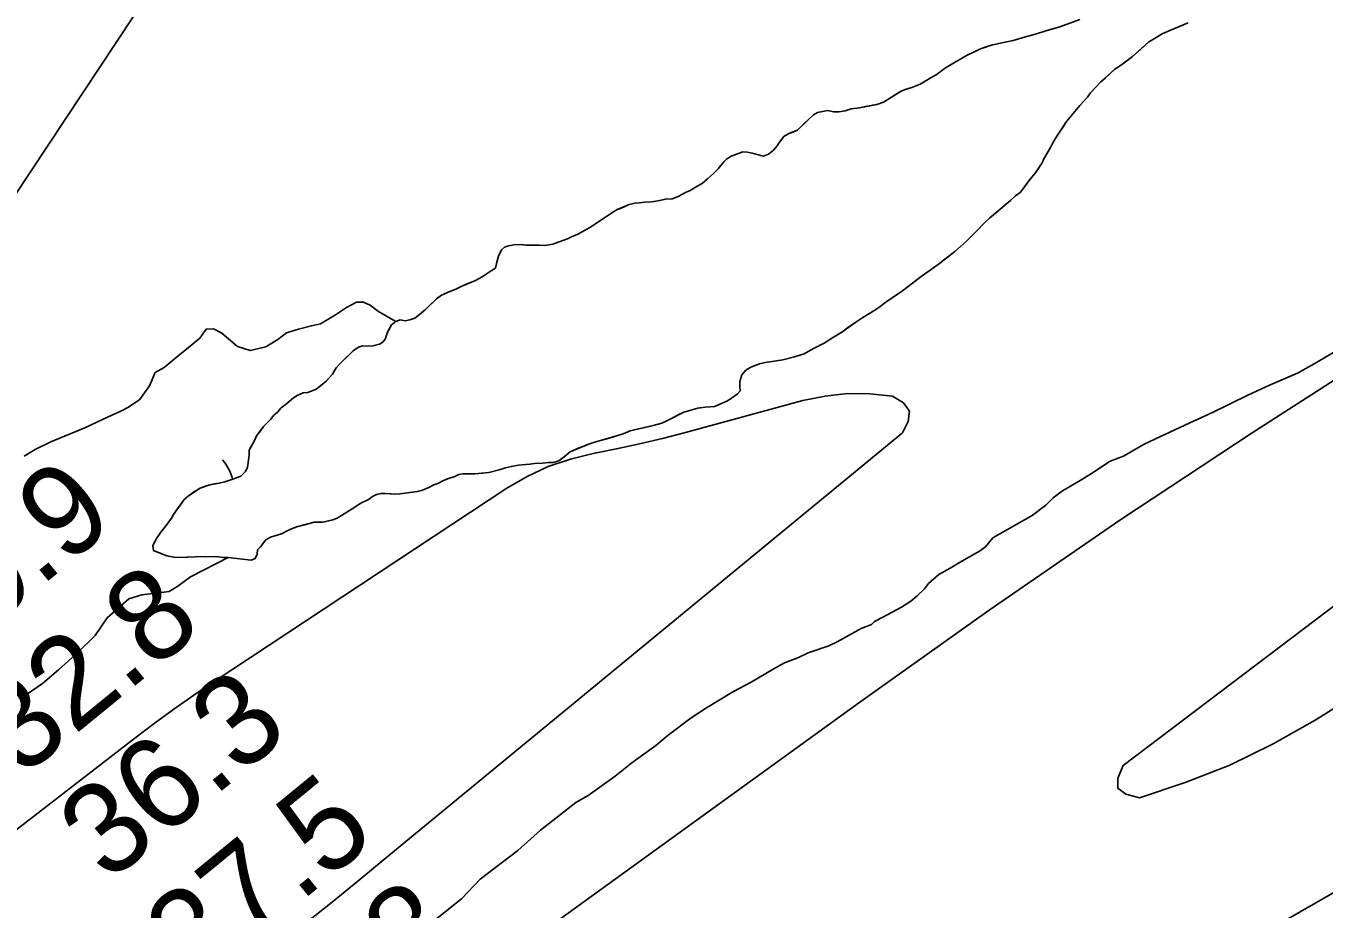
# Model space of a CAD drawing. Extents: x 3177185 to 3215018, y 812988 to 838321.
# Drawn here: x 3199081 to 3200034, y 826681 to 827330 of the extents above; entities that cross this region are included whole.
import ezdxf

# ---------------------------------------------------------------- set-up
doc = ezdxf.new("R2010")
doc.units = 0
for name, color, linetype in [('V-RIVR-RANG', 7, 'Continuous'), ('V-SITE-VEGE', 7, 'Continuous'), ('V-TOPO-MAJR', 7, 'Continuous'), ('V-TOPO-MINR', 7, 'Continuous'), ('V-TOPO-SHOR', 7, 'Continuous'), ('V-WETL-SWMP', 7, 'Continuous')]:
    doc.layers.add(name, color=color, linetype=linetype)

msp = doc.modelspace()

# ---------------------------------------------------------------- linework, layer by layer
at = {"layer": 'V-SITE-VEGE'}
for points in [[(3199854.72, 827334.86), (3199840.12, 827329.55), (3199828.96, 827326.5), (3199822.95, 827324.55), (3199814.94, 827322.32), (3199805.78, 827319.54), (3199802.35, 827318.71), (3199797.49, 827317.89), (3199794.35, 827317.06), (3199790.63, 827316.23), (3199781.76, 827313.44), (3199772.01, 827308.67), (3199763.12, 827303.6), (3199756.24, 827299.37), (3199749.35, 827294.28), (3199746.2, 827292.59), (3199737.59, 827287.52), (3199731.29, 827285), (3199726.43, 827283.61), (3199723.56, 827282.21), (3199716.39, 827277.98), (3199710.66, 827274.31)], [(3199810.92, 827207.88), (3199812.94, 827210.43), (3199817.26, 827216.4), (3199821.88, 827222.07), (3199824.18, 827225.19), (3199827.07, 827229.74), (3199828.24, 827232.58), (3199833.16, 827240.82), (3199834.6, 827243.96), (3199836.63, 827247.36), (3199838.94, 827250.77), (3199845.01, 827260.15), (3199854.8, 827271.77), (3199857.68, 827274.89), (3199860.27, 827278.01), (3199862.58, 827281.14), (3199870.07, 827289.07), (3199880.42, 827298.41), (3199884.72, 827301.23), (3199893.33, 827307.73), (3199905.41, 827318.49), (3199908.85, 827320.46), (3199915.16, 827324.41), (3199920.89, 827326.93), (3199934.35, 827332.54)], [(3199710.66, 827274.31), (3199705.79, 827272.64), (3199692.93, 827270.17), (3199686.92, 827269.36), (3199682.35, 827267.96), (3199678.06, 827267.14), (3199674.06, 827267.17), (3199669.5, 827268.06), (3199662.07, 827266.69), (3199659.2, 827265), (3199655.17, 827261.32), (3199647.41, 827253.67), (3199641.11, 827251.15), (3199637.38, 827248.9), (3199634.21, 827244.92), (3199632.47, 827242.08), (3199629.88, 827238.96), (3199626.15, 827236.14), (3199622.42, 827234.45), (3199614.16, 827236.8), (3199610.46, 827237.4), (3199607.32, 827237.71), (3199598.73, 827234.64), (3199595.57, 827232.66), (3199593.27, 827230.4), (3199589.24, 827225.29), (3199585.79, 827221.89), (3199581.47, 827217.93), (3199577.45, 827214.53), (3199574.3, 827212.84), (3199568.56, 827209.46), (3199565.7, 827208.05), (3199559.96, 827204.96), (3199555.38, 827203.28), (3199550.53, 827203.03), (3199545.09, 827201.65), (3199540.23, 827201.11), (3199535.38, 827200.87)], [(3199250.76, 826942.13), (3199251.07, 826945.27), (3199253.09, 826947.54), (3199257.12, 826952.65), (3199260.57, 826954.62), (3199263.71, 826955.74), (3199268.58, 826957.12), (3199273.17, 826959.66), (3199277.18, 826961.34), (3199280.61, 826962.46), (3199292.63, 826965.79), (3199299.19, 826965.74), (3199303.19, 826966.56), (3199306.34, 826967.4), (3199309.49, 826968.52), (3199321.82, 826976.13), (3199326.42, 826979.52), (3199332.44, 826982.33), (3199335.31, 826984.59), (3199338.45, 826985.99), (3199341.6, 826986.83), (3199344.74, 826986.8), (3199352.16, 826986.17), (3199355.59, 826986.43), (3199368.45, 826988.33), (3199372.17, 826989.16), (3199376.75, 826991.12), (3199380.48, 826993.09), (3199383.34, 826994.21), (3199387.07, 826996.18), (3199390.5, 826997.58), (3199395.94, 826999.25), (3199398.81, 827000.66), (3199401.95, 827001.2), (3199410.52, 827001.14), (3199416.13, 827001.72), (3199420.8, 827002.2), (3199428.52, 827004.14), (3199433.1, 827005.53), (3199437.39, 827006.64), (3199442.54, 827007.46), (3199450.82, 827008.25), (3199454.25, 827008.79), (3199460.25, 827009.03), (3199464.54, 827009.57), (3199467.96, 827009.55), (3199472.25, 827010.65), (3199477.71, 827014.9), (3199480.58, 827017.44), (3199494.04, 827023.05), (3199500.05, 827025), (3199503.77, 827025.83), (3199519.51, 827030.56), (3199524.66, 827032.8), (3199541.54, 827036.67), (3199547.83, 827038.33), (3199551.55, 827040.02), (3199554.42, 827041.71), (3199563.88, 827046.49), (3199574.18, 827049.55), (3199579.61, 827050.08), (3199586.46, 827050.6), (3199595.63, 827054.52), (3199598.78, 827056.5), (3199603.38, 827059.89), (3199605.39, 827062.16), (3199605.13, 827065.58), (3199605.16, 827069.01), (3199606.62, 827073.85), (3199609.51, 827077.25), (3199613.24, 827079.51), (3199619.54, 827082.03), (3199624.97, 827083.13), (3199628.97, 827083.67), (3199636.69, 827085.04), (3199645.27, 827087.26), (3199652.42, 827089.48), (3199655.29, 827091.18), (3199659.59, 827093.43), (3199667.04, 827097.08), (3199673.93, 827101.59), (3199679.95, 827105.26), (3199690.28, 827112.6), (3199695.45, 827115.99), (3199704.34, 827121.34), (3199707.21, 827123.32), (3199712.38, 827127.28), (3199716.97, 827130.38), (3199724.43, 827135.75), (3199738.22, 827146.2), (3199744.82, 827150.72), (3199751.71, 827155.81), (3199762.91, 827164.57), (3199767.22, 827168.25), (3199771.53, 827172.21), (3199778.73, 827179.29), (3199785.06, 827185.81), (3199788.79, 827189.21), (3199803.73, 827201.94), (3199807.47, 827205.34), (3199810.92, 827207.88)], [(3199535.38, 827200.87), (3199531.09, 827200.33), (3199527.95, 827200.07), (3199523.95, 827198.96), (3199514.49, 827195.03), (3199507.9, 827190.8), (3199494.98, 827182.05), (3199488.96, 827178.67), (3199486.09, 827177.27), (3199481.51, 827175.3), (3199478.65, 827173.9), (3199475.21, 827172.5), (3199467.77, 827169.99), (3199462.05, 827168.89), (3199457.77, 827169.21), (3199448.43, 827169.28), (3199444.07, 827169.6), (3199439.22, 827169.35), (3199435.22, 827168.81), (3199432.35, 827167.69), (3199430.05, 827165.71), (3199428.02, 827161.16), (3199425.67, 827152.32), (3199422.51, 827150.35), (3199415.91, 827145.83), (3199411.04, 827143.3), (3199401.01, 827139.1), (3199396.14, 827136.56), (3199392.13, 827135.17), (3199386.12, 827132.36), (3199382.39, 827129.82), (3199374.33, 827121.89), (3199370.02, 827118.21), (3199366.58, 827115.67), (3199362.85, 827114.27), (3199359.42, 827113.72), (3199355.72, 827114.33), (3199352.57, 827113.21), (3199349.41, 827110.66), (3199346.22, 827104.69), (3199345.05, 827100.7), (3199343.32, 827098.15), (3199340.45, 827096.46), (3199335.59, 827095.35), (3199331.59, 827095.1), (3199328.17, 827095.12), (3199325.02, 827094.29), (3199321.28, 827091.46), (3199318.7, 827089.2), (3199311.51, 827082.12), (3199308.63, 827079), (3199306.02, 827074.45), (3199301.42, 827069.35), (3199298.54, 827066.8), (3199293.95, 827063.41), (3199287.93, 827060.89), (3199284.51, 827060.63), (3199280.21, 827058.67), (3199277.34, 827056.97), (3199274.18, 827054.43), (3199271.31, 827051.88), (3199268.44, 827049.62), (3199265.56, 827046.5), (3199262.68, 827043.96), (3199260.66, 827041.4), (3199255.48, 827036.02), (3199250.29, 827029.21), (3199248.84, 827025.79), (3199244.79, 827018.69), (3199244.76, 827014.97), (3199243.55, 827006.13), (3199242.1, 827003.01), (3199238.65, 826999.61), (3199232.92, 826997.37), (3199226.91, 826995.41), (3199222.9, 826994.3), (3199216.04, 826993.21), (3199208.89, 826990.7), (3199200.28, 826985.06), (3199197.12, 826982.23), (3199189.33, 826971.44), (3199187.88, 826968.6), (3199183.84, 826963.2), (3199180.67, 826959.23), (3199177.78, 826955.26), (3199176.05, 826952.41), (3199174.02, 826948.43), (3199174.56, 826945.01), (3199179.97, 826942.68), (3199184.52, 826940.93), (3199189.65, 826940.03), (3199193.08, 826939.72), (3199205.36, 826940.2), (3199209.36, 826940.45), (3199212.78, 826940.14), (3199220.49, 826940.37), (3199225.91, 826939.76), (3199229.33, 826939.73), (3199246.45, 826937.88), (3199249.31, 826939), (3199250.76, 826942.13)], [(3199380.22, 826672.61), (3199400.81, 826689.12), (3199414.57, 826703.41), (3199442.01, 826724.41), (3199458.8, 826739.43), (3199484.72, 826759.68), (3199493.86, 826764.92), (3199513.68, 826779.16), (3199525.88, 826788.91), (3199543.41, 826801.65), (3199552.56, 826809.16), (3199569.33, 826821.91), (3199580.76, 826829.39), (3199600.56, 826841.36), (3199613.49, 826848.08), (3199629.48, 826857.8), (3199637.85, 826862.28), (3199647.73, 826865.99), (3199655.34, 826869.72), (3199670.54, 826874.91), (3199676.62, 826877.89), (3199694.13, 826887.6), (3199701.73, 826890.57), (3199704.02, 826892.83), (3199710.11, 826895.81), (3199723.81, 826903.28), (3199730.66, 826907.77), (3199735.24, 826911.52), (3199740.58, 826916.79), (3199743.65, 826920.55), (3199751.27, 826927.31), (3199759.65, 826931.79), (3199768.02, 826937.03), (3199780.96, 826944.5), (3199785.54, 826947.5), (3199790.89, 826954.27), (3199797.75, 826958.01), (3199819.82, 826970.71), (3199829.73, 826978.21), (3199835.08, 826983.48), (3199841.94, 826988.73), (3199854.88, 826996.2), (3199863.26, 827001.44), (3199876.97, 827010.42), (3199886.85, 827014.13), (3199902.08, 827023.11), (3199913.48, 827028.32), (3199935.54, 827038.75), (3199952.27, 827046.2), (3199978.13, 827058.88), (3199994.11, 827066.33), (3200014.64, 827075.26), (3200026.81, 827081.98), (3200043.56, 827091.7)]]:
    msp.add_lwpolyline(points, dxfattribs=at)
at = {"layer": 'V-TOPO-MAJR'}
for points in [[(3199690.19, 828138.61), (3199071.91, 827204.18)], [(3198866.24, 826579.39), (3199160.81, 826806.94), (3199175.11, 826817.72), (3199189.55, 826828.3), (3199204.23, 826838.55), (3199219.07, 826848.58), (3199434.14, 826990.59), (3199449.06, 826999.19), (3199464.49, 827006.53), (3199480.68, 827011.96), (3199497.39, 827016.12), (3199514.45, 827019.51), (3199531.45, 827023.17), (3199548.35, 827027.25), (3199565.19, 827031.6), (3199651.34, 827055), (3199667.7, 827058.32), (3199684.14, 827060.23), (3199700.68, 827060), (3199717.3, 827058.36), (3199725.2, 827053.25), (3199729.62, 827047.21), (3199728.83, 827039.76), (3199724.56, 827031.38), (3199343.31, 826717.37), (3199324.65, 826702.1), (3199305.93, 826686.91), (3199287.11, 826671.85)]]:
    msp.add_lwpolyline(points, dxfattribs=at)
at = {"layer": 'V-TOPO-MINR'}
for points in [[(3200600.94, 827428.7), (3200330.14, 827252.95), (3200303.34, 827235.64), (3200276.48, 827218.41), (3200249.56, 827201.3), (3200222.58, 827184.27), (3200079.26, 827094.26), (3199981.24, 827031.32), (3199884.08, 826967.11), (3199788.21, 826900.97), (3199693.2, 826833.56), (3199410.08, 826628.41), (3199392.67, 826615.52), (3199375.43, 826602.39), (3199358.48, 826588.91), (3199341.7, 826575.2), (3198741.69, 826151.96)], [(3200310.46, 827107.94), (3199886.68, 826786.99), (3199882.75, 826777.65), (3199882.75, 826770.26), (3199888.64, 826765.8), (3199898.46, 826763.3), (3199932.12, 826774.35), (3199964.97, 826787.23), (3199996.6, 826802.87), (3200027.42, 826820.34), (3200322.39, 827004.62)], [(3200427.02, 826915.06), (3199574.45, 826425.65), (3199557.07, 826414.19), (3199539.8, 826402.58), (3199522.66, 826390.76), (3199505.63, 826378.8), (3199495.83, 826371.83), (3199483.7, 826363.35), (3199471.46, 826355.02), (3199459.08, 826346.9), (3199446.61, 826338.92), (3199433.91, 826331.34), (3199421.02, 826324.12), (3199407.82, 826317.47), (3199394.43, 826311.2), (3198783.26, 825845.55)]]:
    msp.add_lwpolyline(points, dxfattribs=at)
at = {"layer": 'V-TOPO-SHOR'}
for points in [[(3199845.56, 827331.51), (3199840.12, 827329.55), (3199832.97, 827327.61), (3199828.96, 827326.5), (3199822.95, 827324.55), (3199814.94, 827322.32), (3199805.78, 827319.54), (3199802.35, 827318.71), (3199797.49, 827317.89), (3199794.35, 827317.06), (3199790.63, 827316.23), (3199786.05, 827314.84), (3199781.76, 827313.44), (3199778.32, 827311.76), (3199772.01, 827308.67), (3199763.12, 827303.6), (3199756.24, 827299.37), (3199749.35, 827294.28), (3199746.2, 827292.59), (3199737.59, 827287.52), (3199731.29, 827285), (3199726.43, 827283.61), (3199723.56, 827282.21), (3199720.7, 827280.51), (3199716.39, 827277.98), (3199710.66, 827274.31), (3199705.79, 827272.64), (3199702.65, 827272.09), (3199697.5, 827270.99), (3199692.93, 827270.17), (3199686.92, 827269.36), (3199682.35, 827267.96), (3199678.06, 827267.14), (3199674.06, 827267.17), (3199669.5, 827268.06), (3199662.07, 827266.69), (3199659.2, 827265), (3199655.17, 827261.32), (3199652.3, 827258.49), (3199647.41, 827253.67), (3199643.97, 827252.27), (3199641.11, 827251.15), (3199637.38, 827248.9), (3199634.21, 827244.92), (3199632.47, 827242.08), (3199629.88, 827238.96), (3199626.15, 827236.14), (3199622.42, 827234.45), (3199614.16, 827236.8), (3199610.46, 827237.4), (3199607.32, 827237.71), (3199598.73, 827234.64), (3199595.57, 827232.66), (3199593.27, 827230.4), (3199589.24, 827225.29), (3199585.79, 827221.89), (3199581.47, 827217.93), (3199577.45, 827214.53), (3199574.3, 827212.84), (3199568.56, 827209.46), (3199565.7, 827208.05), (3199559.96, 827204.96), (3199555.38, 827203.28), (3199550.53, 827203.03), (3199545.09, 827201.65), (3199540.23, 827201.11), (3199535.38, 827200.87), (3199531.09, 827200.33), (3199527.95, 827200.07), (3199523.95, 827198.96), (3199517.93, 827196.43), (3199514.49, 827195.03), (3199507.9, 827190.8), (3199502.16, 827186.85), (3199494.98, 827182.05), (3199488.96, 827178.67), (3199486.09, 827177.27), (3199481.51, 827175.3), (3199478.65, 827173.9), (3199475.21, 827172.5), (3199467.77, 827169.99), (3199462.05, 827168.89), (3199457.77, 827169.21)], [(3199704.34, 827121.34), (3199707.21, 827123.32), (3199712.38, 827127.28), (3199716.97, 827130.38), (3199724.43, 827135.75), (3199738.22, 827146.2), (3199744.82, 827150.72), (3199751.71, 827155.81), (3199754.58, 827158.07), (3199758.6, 827161.18), (3199762.91, 827164.57), (3199767.22, 827168.25), (3199771.53, 827172.21), (3199778.73, 827179.29), (3199785.06, 827185.81), (3199788.79, 827189.21), (3199791.38, 827191.47), (3199795.4, 827194.87), (3199799.71, 827198.55), (3199803.73, 827201.94), (3199807.47, 827205.34), (3199810.92, 827207.88), (3199812.94, 827210.43), (3199817.26, 827216.4), (3199821.88, 827222.07), (3199824.18, 827225.19), (3199827.07, 827229.74), (3199828.24, 827232.58), (3199833.16, 827240.82), (3199834.6, 827243.95), (3199836.63, 827247.36), (3199838.94, 827250.77), (3199842.41, 827256.17), (3199845.01, 827260.15), (3199854.8, 827271.77), (3199857.68, 827274.89), (3199860.27, 827278.01), (3199862.58, 827281.14), (3199865.75, 827284.54), (3199870.07, 827289.07), (3199873.23, 827291.9), (3199880.42, 827298.41), (3199884.72, 827301.23), (3199888.17, 827303.78), (3199893.33, 827307.73), (3199901.67, 827315.09), (3199905.41, 827318.49), (3199908.85, 827320.46), (3199915.16, 827324.41), (3199920.89, 827326.93), (3199934.35, 827332.54)], [(3199457.77, 827169.21), (3199452.06, 827169.25), (3199448.06, 827169.28), (3199444.07, 827169.6), (3199439.22, 827169.35), (3199435.22, 827168.81), (3199432.35, 827167.69), (3199430.05, 827165.71), (3199428.02, 827161.16), (3199426.55, 827155.74), (3199425.67, 827152.32), (3199422.51, 827150.35), (3199418.78, 827147.81), (3199415.91, 827145.83), (3199411.04, 827143.3), (3199404.45, 827140.5), (3199401.01, 827139.1), (3199396.14, 827136.56), (3199392.13, 827135.17), (3199386.12, 827132.36), (3199382.39, 827129.82), (3199376.63, 827124.15), (3199374.33, 827121.89), (3199370.02, 827118.21), (3199366.58, 827115.67), (3199362.85, 827114.27), (3199359.42, 827113.72), (3199355.72, 827114.32), (3199352.57, 827113.21)], [(3199246.45, 826937.88), (3199249.31, 826939), (3199250.76, 826942.13), (3199251.07, 826945.27), (3199253.09, 826947.54), (3199257.12, 826952.65), (3199260.56, 826954.62), (3199263.71, 826955.74), (3199268.58, 826957.12), (3199273.17, 826959.66), (3199277.18, 826961.34), (3199280.61, 826962.46), (3199285.76, 826963.84), (3199292.63, 826965.79), (3199295.77, 826965.77), (3199299.19, 826965.74), (3199303.19, 826966.56), (3199306.34, 826967.4), (3199309.49, 826968.52), (3199321.82, 826976.13), (3199326.42, 826979.52), (3199332.44, 826982.33), (3199335.31, 826984.59), (3199338.46, 826985.99), (3199341.6, 826986.83), (3199344.74, 826986.8), (3199349.02, 826986.48), (3199352.16, 826986.17), (3199355.59, 826986.43), (3199364.74, 826987.79), (3199368.45, 826988.33), (3199372.17, 826989.16), (3199376.75, 826991.12), (3199380.48, 826993.09), (3199383.34, 826994.21), (3199387.07, 826996.18), (3199390.5, 826997.58), (3199395.94, 826999.25), (3199398.81, 827000.66), (3199401.95, 827001.2), (3199405.09, 827001.18), (3199410.52, 827001.14), (3199420.8, 827002.2), (3199428.52, 827004.14), (3199433.1, 827005.53), (3199437.39, 827006.64), (3199442.54, 827007.46), (3199447.68, 827007.99), (3199450.82, 827008.25), (3199454.25, 827008.79), (3199460.25, 827009.03), (3199464.54, 827009.57), (3199467.96, 827009.55), (3199472.25, 827010.65), (3199474.83, 827012.63), (3199477.71, 827014.9), (3199480.58, 827017.44), (3199487.17, 827020.24), (3199490.61, 827021.65), (3199494.04, 827023.05), (3199500.05, 827025), (3199503.77, 827025.83), (3199509.21, 827027.5), (3199519.51, 827030.56), (3199524.66, 827032.8), (3199530.67, 827034.19), (3199534.39, 827035.01), (3199541.54, 827036.67), (3199547.83, 827038.33), (3199551.56, 827040.02), (3199554.42, 827041.71), (3199559.87, 827044.52), (3199563.88, 827046.49), (3199574.18, 827049.55), (3199579.61, 827050.08), (3199583.04, 827050.34), (3199586.46, 827050.6), (3199595.63, 827054.52), (3199598.78, 827056.5), (3199603.38, 827059.89), (3199605.39, 827062.16), (3199605.13, 827065.58), (3199605.16, 827069.01), (3199606.62, 827073.85), (3199609.51, 827077.25), (3199613.24, 827079.51), (3199619.54, 827082.03), (3199624.97, 827083.13), (3199628.97, 827083.67), (3199636.69, 827085.04), (3199645.27, 827087.26), (3199652.42, 827089.48), (3199655.29, 827091.18), (3199659.59, 827093.43), (3199667.04, 827097.08), (3199673.93, 827101.59), (3199679.95, 827105.26), (3199684.26, 827108.37), (3199690.28, 827112.6), (3199695.45, 827115.99), (3199704.34, 827121.34)], [(3199352.57, 827113.21), (3199349.41, 827110.66), (3199347.96, 827107.82), (3199346.22, 827104.69), (3199345.05, 827100.7), (3199343.32, 827098.15), (3199340.45, 827096.46), (3199335.59, 827095.35), (3199331.59, 827095.1), (3199328.17, 827095.12), (3199325.02, 827094.29), (3199321.28, 827091.46), (3199318.7, 827089.2), (3199316.11, 827086.65), (3199311.51, 827082.12), (3199308.63, 827079), (3199306.02, 827074.46), (3199301.42, 827069.35), (3199298.54, 827066.8), (3199293.95, 827063.41), (3199287.93, 827060.89), (3199284.51, 827060.63), (3199280.21, 827058.67)], [(3199280.21, 827058.67), (3199277.34, 827056.97), (3199274.18, 827054.43), (3199271.31, 827051.88), (3199268.44, 827049.62), (3199265.56, 827046.5), (3199262.68, 827043.96), (3199260.66, 827041.4), (3199255.48, 827036.02), (3199253.18, 827032.9), (3199250.29, 827029.21), (3199248.84, 827025.79), (3199246.52, 827021.81), (3199244.79, 827018.69), (3199244.76, 827014.97), (3199243.55, 827006.14), (3199242.1, 827003.01), (3199238.65, 826999.61), (3199232.92, 826997.37), (3199226.91, 826995.41), (3199222.9, 826994.3), (3199219.19, 826993.76), (3199216.04, 826993.21), (3199212.04, 826991.82), (3199208.89, 826990.7), (3199204.58, 826987.88), (3199200.28, 826985.06), (3199197.12, 826982.23), (3199195.1, 826979.39), (3199191.35, 826974.28), (3199189.33, 826971.44), (3199187.88, 826968.6), (3199183.84, 826963.2), (3199180.67, 826959.23), (3199177.78, 826955.26), (3199176.05, 826952.41), (3199174.02, 826948.43), (3199174.56, 826945), (3199179.97, 826942.68), (3199184.52, 826940.93), (3199189.65, 826940.03), (3199193.08, 826939.72), (3199199.93, 826939.95), (3199205.36, 826940.2), (3199209.36, 826940.45), (3199212.78, 826940.14), (3199220.49, 826940.37), (3199225.91, 826939.76), (3199229.33, 826939.73), (3199246.45, 826937.88)]]:
    msp.add_lwpolyline(points, dxfattribs=at)
at = {"layer": 'V-WETL-SWMP'}
msp.add_line((3199203.77, 826988.1), (3199204.91, 826988.1), dxfattribs=at)
for points in [[(3199079.75, 827014.25), (3199087.78, 827019.04), (3199099.24, 827024.66), (3199109.26, 827028.87), (3199124.16, 827035.03), (3199140.77, 827042.9), (3199151.09, 827047.39), (3199155.67, 827049.92), (3199164.28, 827055.56), (3199171.78, 827065.78), (3199175.85, 827075.74), (3199182.45, 827079.4), (3199192.79, 827087.89), (3199198.82, 827092.69), (3199208.59, 827100.9), (3199213.21, 827107.43), (3199218.64, 827107.67), (3199224.89, 827104.48), (3199236.24, 827094.69), (3199245.64, 827091.76), (3199257.08, 827094.53), (3199265.97, 827099.89), (3199272.28, 827104.69), (3199281.16, 827107.48), (3199290.6, 827109.97), (3199297.17, 827111.35), (3199308.36, 827118.11), (3199316.39, 827123.48), (3199323.56, 827127.42), (3199328.7, 827127.38), (3199333.82, 827125.06), (3199339.78, 827120.44), (3199352.57, 827113.21), (3199349.41, 827110.66), (3199347.96, 827107.82), (3199346.22, 827104.69), (3199345.05, 827100.7)], [(3199345.05, 827100.7), (3199343.32, 827098.15), (3199340.45, 827096.46), (3199335.59, 827095.35), (3199331.59, 827095.1), (3199328.16, 827095.12), (3199325.02, 827094.29), (3199321.28, 827091.46), (3199318.7, 827089.2), (3199316.11, 827086.65), (3199311.51, 827082.12), (3199308.63, 827079), (3199306.02, 827074.45), (3199301.42, 827069.35), (3199298.54, 827066.8), (3199293.95, 827063.41), (3199287.93, 827060.89), (3199284.51, 827060.63), (3199280.21, 827058.67), (3199277.34, 827056.97), (3199274.18, 827054.43), (3199271.31, 827051.88), (3199268.43, 827049.62), (3199265.56, 827046.5), (3199262.68, 827043.96), (3199260.66, 827041.4), (3199255.48, 827036.02), (3199253.18, 827032.9), (3199250.29, 827029.21), (3199248.84, 827025.79), (3199246.52, 827021.81), (3199244.79, 827018.69), (3199244.76, 827014.97), (3199243.55, 827006.14), (3199242.1, 827003.01), (3199238.65, 826999.61), (3199232.92, 826997.37), (3199226.91, 826995.42), (3199222.9, 826994.3), (3199219.19, 826993.76), (3199216.04, 826993.21), (3199212.04, 826991.82), (3199208.89, 826990.7), (3199204.58, 826987.88), (3199200.28, 826985.06), (3199197.12, 826982.23), (3199195.1, 826979.39), (3199191.35, 826974.28), (3199189.33, 826971.44), (3199187.88, 826968.59), (3199183.84, 826963.2), (3199180.67, 826959.23), (3199177.78, 826955.26), (3199176.05, 826952.41), (3199174.02, 826948.43), (3199174.56, 826945), (3199179.97, 826942.68), (3199184.52, 826940.93), (3199189.66, 826940.03), (3199193.08, 826939.72), (3199199.93, 826939.96), (3199205.36, 826940.2), (3199209.36, 826940.45), (3199212.78, 826940.14), (3199220.49, 826940.37), (3199225.91, 826939.76), (3199229.33, 826939.73), (3199201.85, 826925.49), (3199192.38, 826918.71), (3199186.07, 826914.76), (3199166.06, 826912.35), (3199156.62, 826909.28), (3199140.53, 826895.42), (3199131.86, 826882.35), (3199119.5, 826870.46), (3199104.83, 826857.15), (3199093.05, 826847.25), (3199078.13, 826836.8)]]:
    msp.add_lwpolyline(points, dxfattribs=at)
msp.add_arc((3199198.53, 826988.57), 35.25, 14.32017, 40.77184, dxfattribs=at)

# ---------------------------------------------------------------- texts
at = {"layer": 'V-RIVR-RANG'}
for s, p in [('30.9', (3199014.02, 826854.35)), ('32.8', (3199077.75, 826777.29)), ('36.3', (3199141.28, 826700.07)), ('37.5', (3199204.82, 826622.84)), ('29.8', (3199268.35, 826545.62))]:
    msp.add_text(s, height=67, rotation=39.29833, dxfattribs=at).set_placement(p)

doc.saveas('drawing.dxf')
